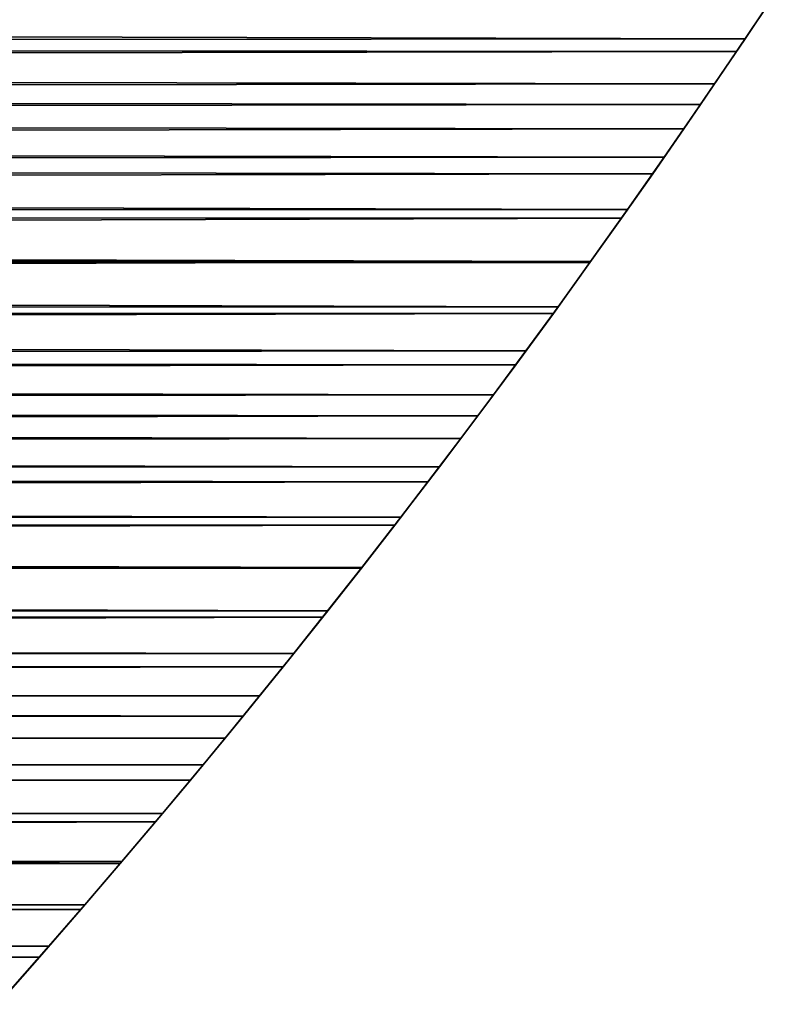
# Model space of a CAD drawing. Header units: millimetres. Extents: x -184 to 165, y -135 to 242.
# Tile 282 of 656: x -35 to -28, y -106 to -97. Entities that reach past the tile are written whole.
import ezdxf

# ---------------------------------------------------------------- set-up
doc = ezdxf.new("R2010")
doc.units = ezdxf.units.MM
doc.header["$LTSCALE"] = 41.718519
for name, color, linetype in [('383', 7, 'CONTINUOUS'), ('384', 7, 'CONTINUOUS'), ('386', 7, 'CONTINUOUS')]:
    doc.layers.add(name, color=color, linetype=linetype)

msp = doc.modelspace()

# ---------------------------------------------------------------- linework, layer by layer
at = {"layer": '383', "linetype": 'CONTINUOUS'}
for points in [[(-27.9102, -96.9758, 63), (-28.2454, -97.4774, 63), (-28.1659, -97.359, 60), (-27.9102, -96.9758, 63)], [(-27.8816, -96.9325, 60), (-27.9102, -96.9758, 63), (-28.1659, -97.359, 60), (-27.8816, -96.9325, 60)], [(-28.1659, -97.359, 60), (-28.2454, -97.4774, 63), (-28.4527, -97.7838, 60), (-28.1659, -97.359, 60)], [(-28.2454, -97.4774, 63), (-28.5839, -97.9762, 63), (-28.4527, -97.7838, 60), (-28.2454, -97.4774, 63)], [(-28.4527, -97.7838, 60), (-28.5839, -97.9762, 63), (-28.7421, -98.2069, 60), (-28.4527, -97.7838, 60)], [(-28.5839, -97.9762, 63), (-28.9255, -98.472, 63), (-28.7421, -98.2069, 60), (-28.5839, -97.9762, 63)], [(-28.7421, -98.2069, 60), (-28.9255, -98.472, 63), (-29.0341, -98.6281, 60), (-28.7421, -98.2069, 60)], [(-28.9255, -98.472, 63), (-29.2703, -98.965, 63), (-29.0341, -98.6281, 60), (-28.9255, -98.472, 63)], [(-29.0341, -98.6281, 60), (-29.2703, -98.965, 63), (-29.3286, -99.0476, 60), (-29.0341, -98.6281, 60)], [(-29.2703, -98.965, 63), (-29.6182, -99.4549, 63), (-29.3286, -99.0476, 60), (-29.2703, -98.965, 63)], [(-29.3286, -99.0476, 60), (-29.6182, -99.4549, 63), (-29.6256, -99.4653, 60), (-29.3286, -99.0476, 60)], [(-29.6182, -99.4549, 63), (-29.9692, -99.942, 63), (-29.6256, -99.4653, 60), (-29.6182, -99.4549, 63)], [(-29.6256, -99.4653, 60), (-29.9692, -99.942, 63), (-29.9251, -99.8812, 60), (-29.6256, -99.4653, 60)], [(-29.9692, -99.942, 63), (-30.3233, -100.426, 63), (-30.2272, -100.2953, 60), (-29.9692, -99.942, 63)], [(-29.9251, -99.8812, 60), (-29.9692, -99.942, 63), (-30.2272, -100.2953, 60), (-29.9251, -99.8812, 60)], [(-30.2272, -100.2953, 60), (-30.3233, -100.426, 63), (-30.5317, -100.7076, 60), (-30.2272, -100.2953, 60)], [(-30.3233, -100.426, 63), (-30.6804, -100.9071, 63), (-30.5317, -100.7076, 60), (-30.3233, -100.426, 63)], [(-30.5317, -100.7076, 60), (-30.6804, -100.9071, 63), (-30.8387, -101.118, 60), (-30.5317, -100.7076, 60)], [(-30.6804, -100.9071, 63), (-31.0406, -101.3852, 63), (-30.8387, -101.118, 60), (-30.6804, -100.9071, 63)], [(-30.8387, -101.118, 60), (-31.0406, -101.3852, 63), (-31.1482, -101.5266, 60), (-30.8387, -101.118, 60)], [(-31.0406, -101.3852, 63), (-31.4038, -101.8603, 63), (-31.1482, -101.5266, 60), (-31.0406, -101.3852, 63)], [(-31.1482, -101.5266, 60), (-31.4038, -101.8603, 63), (-31.4601, -101.9333, 60), (-31.1482, -101.5266, 60)], [(-31.4038, -101.8603, 63), (-31.77, -102.3324, 63), (-31.4601, -101.9333, 60), (-31.4038, -101.8603, 63)], [(-31.4601, -101.9333, 60), (-31.77, -102.3324, 63), (-31.7745, -102.3381, 60), (-31.4601, -101.9333, 60)], [(-31.77, -102.3324, 63), (-32.1391, -102.8014, 63), (-31.7745, -102.3381, 60), (-31.77, -102.3324, 63)], [(-31.7745, -102.3381, 60), (-32.1391, -102.8014, 63), (-32.0913, -102.7411, 60), (-31.7745, -102.3381, 60)], [(-32.1391, -102.8014, 63), (-32.5111, -103.2673, 63), (-32.4106, -103.1421, 60), (-32.1391, -102.8014, 63)], [(-32.0913, -102.7411, 60), (-32.1391, -102.8014, 63), (-32.4106, -103.1421, 60), (-32.0913, -102.7411, 60)], [(-32.4106, -103.1421, 60), (-32.5111, -103.2673, 63), (-32.7323, -103.5412, 60), (-32.4106, -103.1421, 60)], [(-32.5111, -103.2673, 63), (-32.886, -103.7302, 63), (-32.7323, -103.5412, 60), (-32.5111, -103.2673, 63)], [(-32.7323, -103.5412, 60), (-32.886, -103.7302, 63), (-33.0564, -103.9384, 60), (-32.7323, -103.5412, 60)], [(-32.886, -103.7302, 63), (-33.2638, -104.19, 63), (-33.0564, -103.9384, 60), (-32.886, -103.7302, 63)], [(-33.0564, -103.9384, 60), (-33.2638, -104.19, 63), (-33.3829, -104.3336, 60), (-33.0564, -103.9384, 60)], [(-33.2638, -104.19, 63), (-33.6444, -104.6468, 63), (-33.3829, -104.3336, 60), (-33.2638, -104.19, 63)], [(-33.3829, -104.3336, 60), (-33.6444, -104.6468, 63), (-33.7118, -104.7269, 60), (-33.3829, -104.3336, 60)], [(-33.6444, -104.6468, 63), (-34.0279, -105.1003, 63), (-33.7118, -104.7269, 60), (-33.6444, -104.6468, 63)], [(-33.7118, -104.7269, 60), (-34.0279, -105.1003, 63), (-34.043, -105.1181, 60), (-33.7118, -104.7269, 60)], [(-34.0279, -105.1003, 63), (-34.4141, -105.5508, 63), (-34.043, -105.1181, 60), (-34.0279, -105.1003, 63)], [(-34.043, -105.1181, 60), (-34.4141, -105.5508, 63), (-34.3767, -105.5075, 60), (-34.043, -105.1181, 60)], [(-34.4141, -105.5508, 63), (-34.8031, -105.9982, 63), (-34.7127, -105.8948, 60), (-34.4141, -105.5508, 63)], [(-34.3767, -105.5075, 60), (-34.4141, -105.5508, 63), (-34.7127, -105.8948, 60), (-34.3767, -105.5075, 60)], [(-34.7127, -105.8948, 60), (-34.8031, -105.9982, 63), (-35.0511, -106.2801, 60), (-34.7127, -105.8948, 60)], [(-34.8031, -105.9982, 63), (-35.1948, -106.4424, 63), (-35.0511, -106.2801, 60), (-34.8031, -105.9982, 63)]]:
    msp.add_3dface(points, dxfattribs=at)
at = {"layer": '384', "linetype": 'CONTINUOUS'}
for points in [[(-27.8816, -96.9325, 60), (-28.1659, -97.359, 60), (-169.5898, -96.9758, 60), (-27.8816, -96.9325, 60)], [(-28.1659, -97.359, 60), (-169.2546, -97.4774, 60), (-169.5898, -96.9758, 60), (-28.1659, -97.359, 60)], [(-28.1659, -97.359, 60), (-28.4527, -97.7838, 60), (-169.2546, -97.4774, 60), (-28.1659, -97.359, 60)], [(-28.4527, -97.7838, 60), (-168.9161, -97.9762, 60), (-169.2546, -97.4774, 60), (-28.4527, -97.7838, 60)], [(-28.4527, -97.7838, 60), (-28.7421, -98.2069, 60), (-168.9161, -97.9762, 60), (-28.4527, -97.7838, 60)], [(-28.7421, -98.2069, 60), (-168.5745, -98.472, 60), (-168.9161, -97.9762, 60), (-28.7421, -98.2069, 60)], [(-28.7421, -98.2069, 60), (-29.0341, -98.6281, 60), (-168.5745, -98.472, 60), (-28.7421, -98.2069, 60)], [(-29.0341, -98.6281, 60), (-168.2297, -98.965, 60), (-168.5745, -98.472, 60), (-29.0341, -98.6281, 60)], [(-29.0341, -98.6281, 60), (-29.3286, -99.0476, 60), (-168.2297, -98.965, 60), (-29.0341, -98.6281, 60)], [(-29.3286, -99.0476, 60), (-167.8818, -99.4549, 60), (-168.2297, -98.965, 60), (-29.3286, -99.0476, 60)], [(-29.3286, -99.0476, 60), (-29.6256, -99.4653, 60), (-167.8818, -99.4549, 60), (-29.3286, -99.0476, 60)], [(-29.6256, -99.4653, 60), (-29.9251, -99.8812, 60), (-167.8818, -99.4549, 60), (-29.6256, -99.4653, 60)], [(-29.9251, -99.8812, 60), (-167.5308, -99.942, 60), (-167.8818, -99.4549, 60), (-29.9251, -99.8812, 60)], [(-29.9251, -99.8812, 60), (-30.2272, -100.2953, 60), (-167.5308, -99.942, 60), (-29.9251, -99.8812, 60)], [(-30.2272, -100.2953, 60), (-167.1767, -100.426, 60), (-167.5308, -99.942, 60), (-30.2272, -100.2953, 60)], [(-30.2272, -100.2953, 60), (-30.5317, -100.7076, 60), (-167.1767, -100.426, 60), (-30.2272, -100.2953, 60)], [(-30.5317, -100.7076, 60), (-166.8196, -100.9071, 60), (-167.1767, -100.426, 60), (-30.5317, -100.7076, 60)], [(-30.5317, -100.7076, 60), (-30.8387, -101.118, 60), (-166.8196, -100.9071, 60), (-30.5317, -100.7076, 60)], [(-30.8387, -101.118, 60), (-166.4594, -101.3852, 60), (-166.8196, -100.9071, 60), (-30.8387, -101.118, 60)], [(-30.8387, -101.118, 60), (-31.1482, -101.5266, 60), (-166.4594, -101.3852, 60), (-30.8387, -101.118, 60)], [(-31.1482, -101.5266, 60), (-166.0962, -101.8603, 60), (-166.4594, -101.3852, 60), (-31.1482, -101.5266, 60)], [(-31.1482, -101.5266, 60), (-31.4601, -101.9333, 60), (-166.0962, -101.8603, 60), (-31.1482, -101.5266, 60)], [(-31.4601, -101.9333, 60), (-165.73, -102.3324, 60), (-166.0962, -101.8603, 60), (-31.4601, -101.9333, 60)], [(-31.4601, -101.9333, 60), (-31.7745, -102.3381, 60), (-165.73, -102.3324, 60), (-31.4601, -101.9333, 60)], [(-31.7745, -102.3381, 60), (-32.0913, -102.7411, 60), (-165.73, -102.3324, 60), (-31.7745, -102.3381, 60)], [(-32.0913, -102.7411, 60), (-165.3609, -102.8014, 60), (-165.73, -102.3324, 60), (-32.0913, -102.7411, 60)], [(-32.0913, -102.7411, 60), (-32.4106, -103.1421, 60), (-165.3609, -102.8014, 60), (-32.0913, -102.7411, 60)], [(-32.4106, -103.1421, 60), (-164.9889, -103.2673, 60), (-165.3609, -102.8014, 60), (-32.4106, -103.1421, 60)], [(-32.4106, -103.1421, 60), (-32.7323, -103.5412, 60), (-164.9889, -103.2673, 60), (-32.4106, -103.1421, 60)], [(-32.7323, -103.5412, 60), (-164.614, -103.7302, 60), (-164.9889, -103.2673, 60), (-32.7323, -103.5412, 60)], [(-32.7323, -103.5412, 60), (-33.0564, -103.9384, 60), (-164.614, -103.7302, 60), (-32.7323, -103.5412, 60)], [(-33.0564, -103.9384, 60), (-164.2362, -104.19, 60), (-164.614, -103.7302, 60), (-33.0564, -103.9384, 60)], [(-33.0564, -103.9384, 60), (-33.3829, -104.3336, 60), (-164.2362, -104.19, 60), (-33.0564, -103.9384, 60)], [(-33.3829, -104.3336, 60), (-163.8556, -104.6468, 60), (-164.2362, -104.19, 60), (-33.3829, -104.3336, 60)], [(-33.3829, -104.3336, 60), (-33.7118, -104.7269, 60), (-163.8556, -104.6468, 60), (-33.3829, -104.3336, 60)], [(-33.7118, -104.7269, 60), (-163.4721, -105.1003, 60), (-163.8556, -104.6468, 60), (-33.7118, -104.7269, 60)], [(-33.7118, -104.7269, 60), (-34.043, -105.1181, 60), (-163.4721, -105.1003, 60), (-33.7118, -104.7269, 60)], [(-34.043, -105.1181, 60), (-34.3767, -105.5075, 60), (-163.4721, -105.1003, 60), (-34.043, -105.1181, 60)], [(-34.3767, -105.5075, 60), (-163.0859, -105.5508, 60), (-163.4721, -105.1003, 60), (-34.3767, -105.5075, 60)], [(-34.3767, -105.5075, 60), (-34.7127, -105.8948, 60), (-163.0859, -105.5508, 60), (-34.3767, -105.5075, 60)], [(-34.7127, -105.8948, 60), (-162.6969, -105.9982, 60), (-163.0859, -105.5508, 60), (-34.7127, -105.8948, 60)], [(-34.7127, -105.8948, 60), (-35.0511, -106.2801, 60), (-162.6969, -105.9982, 60), (-34.7127, -105.8948, 60)]]:
    msp.add_3dface(points, dxfattribs=at)
at = {"layer": '386', "linetype": 'CONTINUOUS'}
for points in [[(-169.6184, -96.9325, 63), (-169.3341, -97.359, 63), (-27.9102, -96.9758, 63), (-169.6184, -96.9325, 63)], [(-169.3341, -97.359, 63), (-28.2454, -97.4774, 63), (-27.9102, -96.9758, 63), (-169.3341, -97.359, 63)], [(-169.3341, -97.359, 63), (-169.0473, -97.7838, 63), (-28.2454, -97.4774, 63), (-169.3341, -97.359, 63)], [(-169.0473, -97.7838, 63), (-28.5839, -97.9762, 63), (-28.2454, -97.4774, 63), (-169.0473, -97.7838, 63)], [(-169.0473, -97.7838, 63), (-168.7579, -98.2069, 63), (-28.5839, -97.9762, 63), (-169.0473, -97.7838, 63)], [(-168.7579, -98.2069, 63), (-28.9255, -98.472, 63), (-28.5839, -97.9762, 63), (-168.7579, -98.2069, 63)], [(-168.7579, -98.2069, 63), (-168.4659, -98.6281, 63), (-28.9255, -98.472, 63), (-168.7579, -98.2069, 63)], [(-168.4659, -98.6281, 63), (-29.2703, -98.965, 63), (-28.9255, -98.472, 63), (-168.4659, -98.6281, 63)], [(-168.4659, -98.6281, 63), (-168.1714, -99.0476, 63), (-29.2703, -98.965, 63), (-168.4659, -98.6281, 63)], [(-168.1714, -99.0476, 63), (-29.6182, -99.4549, 63), (-29.2703, -98.965, 63), (-168.1714, -99.0476, 63)], [(-168.1714, -99.0476, 63), (-167.8744, -99.4653, 63), (-29.6182, -99.4549, 63), (-168.1714, -99.0476, 63)], [(-167.8744, -99.4653, 63), (-167.5749, -99.8812, 63), (-29.6182, -99.4549, 63), (-167.8744, -99.4653, 63)], [(-167.5749, -99.8812, 63), (-29.9692, -99.942, 63), (-29.6182, -99.4549, 63), (-167.5749, -99.8812, 63)], [(-167.5749, -99.8812, 63), (-167.2728, -100.2953, 63), (-29.9692, -99.942, 63), (-167.5749, -99.8812, 63)], [(-167.2728, -100.2953, 63), (-30.3233, -100.426, 63), (-29.9692, -99.942, 63), (-167.2728, -100.2953, 63)], [(-167.2728, -100.2953, 63), (-166.9683, -100.7076, 63), (-30.3233, -100.426, 63), (-167.2728, -100.2953, 63)], [(-166.9683, -100.7076, 63), (-30.6804, -100.9071, 63), (-30.3233, -100.426, 63), (-166.9683, -100.7076, 63)], [(-166.9683, -100.7076, 63), (-166.6613, -101.118, 63), (-30.6804, -100.9071, 63), (-166.9683, -100.7076, 63)], [(-166.6613, -101.118, 63), (-31.0406, -101.3852, 63), (-30.6804, -100.9071, 63), (-166.6613, -101.118, 63)], [(-166.6613, -101.118, 63), (-166.3518, -101.5266, 63), (-31.0406, -101.3852, 63), (-166.6613, -101.118, 63)], [(-166.3518, -101.5266, 63), (-31.4038, -101.8603, 63), (-31.0406, -101.3852, 63), (-166.3518, -101.5266, 63)], [(-166.3518, -101.5266, 63), (-166.0399, -101.9333, 63), (-31.4038, -101.8603, 63), (-166.3518, -101.5266, 63)], [(-166.0399, -101.9333, 63), (-31.77, -102.3324, 63), (-31.4038, -101.8603, 63), (-166.0399, -101.9333, 63)], [(-166.0399, -101.9333, 63), (-165.7255, -102.3381, 63), (-31.77, -102.3324, 63), (-166.0399, -101.9333, 63)], [(-165.7255, -102.3381, 63), (-165.4087, -102.7411, 63), (-31.77, -102.3324, 63), (-165.7255, -102.3381, 63)], [(-165.4087, -102.7411, 63), (-32.1391, -102.8014, 63), (-31.77, -102.3324, 63), (-165.4087, -102.7411, 63)], [(-165.4087, -102.7411, 63), (-165.0894, -103.1421, 63), (-32.1391, -102.8014, 63), (-165.4087, -102.7411, 63)], [(-165.0894, -103.1421, 63), (-32.5111, -103.2673, 63), (-32.1391, -102.8014, 63), (-165.0894, -103.1421, 63)], [(-165.0894, -103.1421, 63), (-164.7677, -103.5412, 63), (-32.5111, -103.2673, 63), (-165.0894, -103.1421, 63)], [(-164.7677, -103.5412, 63), (-32.886, -103.7302, 63), (-32.5111, -103.2673, 63), (-164.7677, -103.5412, 63)], [(-164.7677, -103.5412, 63), (-164.4436, -103.9384, 63), (-32.886, -103.7302, 63), (-164.7677, -103.5412, 63)], [(-164.4436, -103.9384, 63), (-33.2638, -104.19, 63), (-32.886, -103.7302, 63), (-164.4436, -103.9384, 63)], [(-164.4436, -103.9384, 63), (-164.1171, -104.3336, 63), (-33.2638, -104.19, 63), (-164.4436, -103.9384, 63)], [(-164.1171, -104.3336, 63), (-33.6444, -104.6468, 63), (-33.2638, -104.19, 63), (-164.1171, -104.3336, 63)], [(-164.1171, -104.3336, 63), (-163.7882, -104.7269, 63), (-33.6444, -104.6468, 63), (-164.1171, -104.3336, 63)], [(-163.7882, -104.7269, 63), (-34.0279, -105.1003, 63), (-33.6444, -104.6468, 63), (-163.7882, -104.7269, 63)], [(-163.7882, -104.7269, 63), (-163.457, -105.1181, 63), (-34.0279, -105.1003, 63), (-163.7882, -104.7269, 63)], [(-163.457, -105.1181, 63), (-163.1233, -105.5075, 63), (-34.0279, -105.1003, 63), (-163.457, -105.1181, 63)], [(-163.1233, -105.5075, 63), (-34.4141, -105.5508, 63), (-34.0279, -105.1003, 63), (-163.1233, -105.5075, 63)], [(-163.1233, -105.5075, 63), (-162.7873, -105.8948, 63), (-34.4141, -105.5508, 63), (-163.1233, -105.5075, 63)], [(-162.7873, -105.8948, 63), (-34.8031, -105.9982, 63), (-34.4141, -105.5508, 63), (-162.7873, -105.8948, 63)], [(-162.7873, -105.8948, 63), (-162.4489, -106.2801, 63), (-34.8031, -105.9982, 63), (-162.7873, -105.8948, 63)], [(-162.4489, -106.2801, 63), (-35.1948, -106.4424, 63), (-34.8031, -105.9982, 63), (-162.4489, -106.2801, 63)]]:
    msp.add_3dface(points, dxfattribs=at)

doc.saveas('drawing.dxf')
